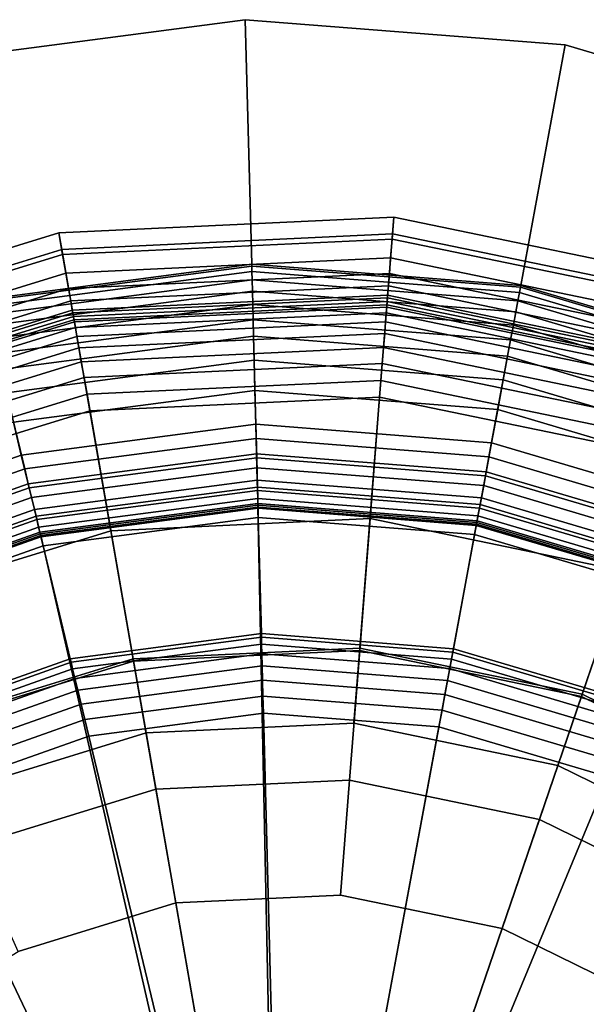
# Model space of a CAD drawing. Extents: x -43.1 to 43.1, y -41.3 to 41.3.
# Tile 652 of 656: x 27.2 to 27.7, y 32.8 to 33.7. Entities that reach past the tile are written whole.
import ezdxf

# ---------------------------------------------------------------- set-up
doc = ezdxf.new("R2010")
doc.units = 0
for name, color, linetype in [('LAMP', 7, 'CONTINUOUS'), ('LAMP_SUPPORT', 18, 'CONTINUOUS'), ('METAL_BASE', 254, 'CONTINUOUS')]:
    doc.layers.add(name, color=color, linetype=linetype)

msp = doc.modelspace()

# ---------------------------------------------------------------- linework, layer by layer
at = {"layer": 'LAMP'}
for points in [[(27.2383, 33.466, 34.4527), (27.5438, 33.4804, 34.4527), (27.5426, 33.4652, 34.5706), (27.2409, 33.451, 34.5706)], [(27.2418, 33.4463, 34.1969), (27.5423, 33.4604, 34.1969), (27.5438, 33.4804, 34.4527), (27.2383, 33.466, 34.4527)], [(27.5423, 33.4604, 34.1969), (27.8369, 33.3994, 34.1969), (27.8433, 33.4184, 34.4527), (27.5438, 33.4804, 34.4527)], [(27.5438, 33.4804, 34.4527), (27.8433, 33.4184, 34.4527), (27.8384, 33.404, 34.5706), (27.5426, 33.4652, 34.5706)], [(26.946, 33.3761, 34.4527), (27.2383, 33.466, 34.4527), (27.2409, 33.451, 34.5706), (26.9522, 33.3622, 34.5706)], [(26.9542, 33.3578, 34.1969), (27.2418, 33.4463, 34.1969), (27.2383, 33.466, 34.4527), (26.946, 33.3761, 34.4527)], [(27.2409, 33.451, 34.5706), (27.5426, 33.4652, 34.5706), (27.538, 33.4068, 34.6933), (27.251, 33.3932, 34.6933)], [(27.5426, 33.4652, 34.5706), (27.8384, 33.404, 34.5706), (27.8194, 33.3485, 34.6933), (27.538, 33.4068, 34.6933)], [(27.2447, 33.4294, 33.9125), (27.5409, 33.4434, 33.9125), (27.5423, 33.4604, 34.1969), (27.2418, 33.4463, 34.1969)], [(27.5409, 33.4434, 33.9125), (27.8313, 33.3832, 33.9125), (27.8369, 33.3994, 34.1969), (27.5423, 33.4604, 34.1969)], [(26.9522, 33.3622, 34.5706), (27.2409, 33.451, 34.5706), (27.251, 33.3932, 34.6933), (26.9764, 33.3087, 34.6933)], [(26.9613, 33.3422, 33.9125), (27.2447, 33.4294, 33.9125), (27.2418, 33.4463, 34.1969), (26.9542, 33.3578, 34.1969)], [(27.2472, 33.4153, 33.6123), (27.5398, 33.4291, 33.6123), (27.5409, 33.4434, 33.9125), (27.2447, 33.4294, 33.9125)], [(27.5398, 33.4291, 33.6123), (27.8267, 33.3697, 33.6123), (27.8313, 33.3832, 33.9125), (27.5409, 33.4434, 33.9125)], [(26.9671, 33.3292, 33.6123), (27.2472, 33.4153, 33.6123), (27.2447, 33.4294, 33.9125), (26.9613, 33.3422, 33.9125)], [(27.2491, 33.4041, 33.3092), (27.5389, 33.4178, 33.3092), (27.5398, 33.4291, 33.6123), (27.2472, 33.4153, 33.6123)], [(27.5389, 33.4178, 33.3092), (27.823, 33.3589, 33.3092), (27.8267, 33.3697, 33.6123), (27.5398, 33.4291, 33.6123)], [(26.9718, 33.3188, 33.3092), (27.2491, 33.4041, 33.3092), (27.2472, 33.4153, 33.6123), (26.9671, 33.3292, 33.6123)], [(27.2506, 33.3956, 33.0163), (27.5382, 33.4092, 33.0163), (27.5389, 33.4178, 33.3092), (27.2491, 33.4041, 33.3092)], [(27.5382, 33.4092, 33.0163), (27.8202, 33.3508, 33.0163), (27.823, 33.3589, 33.3092), (27.5389, 33.4178, 33.3092)], [(26.9754, 33.3109, 33.0163), (27.2506, 33.3956, 33.0163), (27.2491, 33.4041, 33.3092), (26.9718, 33.3188, 33.3092)], [(27.2516, 33.3899, 32.7463), (27.5378, 33.4034, 32.7463), (27.5382, 33.4092, 33.0163), (27.2506, 33.3956, 33.0163)], [(27.251, 33.3932, 34.6933), (27.538, 33.4068, 34.6933), (27.5309, 33.3164, 34.8124), (27.2666, 33.3039, 34.8124)], [(27.2521, 33.3869, 32.5123), (27.5375, 33.4003, 32.5123), (27.5378, 33.4034, 32.7463), (27.2516, 33.3899, 32.7463)], [(27.538, 33.4068, 34.6933), (27.8194, 33.3485, 34.6933), (27.7901, 33.2627, 34.8124), (27.5309, 33.3164, 34.8124)], [(27.5375, 33.4003, 32.5123), (27.8173, 33.3424, 32.5123), (27.8183, 33.3453, 32.7463), (27.5378, 33.4034, 32.7463)], [(27.5378, 33.4034, 32.7463), (27.8183, 33.3453, 32.7463), (27.8202, 33.3508, 33.0163), (27.5382, 33.4092, 33.0163)], [(26.9778, 33.3056, 32.7463), (27.2516, 33.3899, 32.7463), (27.2506, 33.3956, 33.0163), (26.9754, 33.3109, 33.0163)], [(26.9764, 33.3087, 34.6933), (27.251, 33.3932, 34.6933), (27.2666, 33.3039, 34.8124), (27.0137, 33.2261, 34.8124)], [(27.2525, 33.385, 32.4972), (27.5374, 33.3984, 32.4972), (27.5375, 33.4003, 32.5123), (27.2521, 33.3869, 32.5123)], [(27.2534, 33.3797, 32.4834), (27.537, 33.3931, 32.4834), (27.5374, 33.3984, 32.4972), (27.2525, 33.385, 32.4972)], [(27.2548, 33.3716, 32.4712), (27.5363, 33.3849, 32.4712), (27.537, 33.3931, 32.4834), (27.2534, 33.3797, 32.4834)], [(27.5363, 33.3849, 32.4712), (27.8123, 33.3278, 32.4712), (27.815, 33.3355, 32.4834), (27.537, 33.3931, 32.4834)], [(27.537, 33.3931, 32.4834), (27.815, 33.3355, 32.4834), (27.8167, 33.3405, 32.4972), (27.5374, 33.3984, 32.4972)], [(27.5374, 33.3984, 32.4972), (27.8167, 33.3405, 32.4972), (27.8173, 33.3424, 32.5123), (27.5375, 33.4003, 32.5123)], [(26.979, 33.3028, 32.5123), (27.2521, 33.3869, 32.5123), (27.2516, 33.3899, 32.7463), (26.9778, 33.3056, 32.7463)], [(26.9798, 33.3011, 32.4972), (27.2525, 33.385, 32.4972), (27.2521, 33.3869, 32.5123), (26.979, 33.3028, 32.5123)], [(26.982, 33.2962, 32.4834), (27.2534, 33.3797, 32.4834), (27.2525, 33.385, 32.4972), (26.9798, 33.3011, 32.4972)], [(27.2566, 33.3611, 32.4612), (27.5355, 33.3742, 32.4612), (27.5363, 33.3849, 32.4712), (27.2548, 33.3716, 32.4712)], [(27.5355, 33.3742, 32.4612), (27.8088, 33.3176, 32.4612), (27.8123, 33.3278, 32.4712), (27.5363, 33.3849, 32.4712)], [(26.9854, 33.2888, 32.4712), (27.2548, 33.3716, 32.4712), (27.2534, 33.3797, 32.4834), (26.982, 33.2962, 32.4834)], [(26.9898, 33.279, 32.4612), (27.2566, 33.3611, 32.4612), (27.2548, 33.3716, 32.4712), (26.9854, 33.2888, 32.4712)], [(27.2588, 33.3485, 32.4537), (27.5345, 33.3615, 32.4537), (27.5355, 33.3742, 32.4612), (27.2566, 33.3611, 32.4612)], [(27.5345, 33.3615, 32.4537), (27.8047, 33.3055, 32.4537), (27.8088, 33.3176, 32.4612), (27.5355, 33.3742, 32.4612)], [(26.9951, 33.2673, 32.4537), (27.2588, 33.3485, 32.4537), (27.2566, 33.3611, 32.4612), (26.9898, 33.279, 32.4612)], [(27.2613, 33.3343, 32.4491), (27.5333, 33.3471, 32.4491), (27.5345, 33.3615, 32.4537), (27.2588, 33.3485, 32.4537)], [(27.5333, 33.3471, 32.4491), (27.8, 33.2919, 32.4491), (27.8047, 33.3055, 32.4537), (27.5345, 33.3615, 32.4537)], [(27.001, 33.2542, 32.4491), (27.2613, 33.3343, 32.4491), (27.2588, 33.3485, 32.4537), (26.9951, 33.2673, 32.4537)], [(27.264, 33.3189, 32.4478), (27.5321, 33.3315, 32.4478), (27.5333, 33.3471, 32.4491), (27.2613, 33.3343, 32.4491)], [(27.5321, 33.3315, 32.4478), (27.795, 33.2771, 32.4478), (27.8, 33.2919, 32.4491), (27.5333, 33.3471, 32.4491)], [(27.0074, 33.2399, 32.4478), (27.264, 33.3189, 32.4478), (27.2613, 33.3343, 32.4491), (27.001, 33.2542, 32.4491)], [(27.3061, 33.0776, 32.4555), (27.5129, 33.0874, 32.4555), (27.5321, 33.3315, 32.4478), (27.264, 33.3189, 32.4478)], [(27.5129, 33.0874, 32.4555), (27.7157, 33.0454, 32.4555), (27.795, 33.2771, 32.4478), (27.5321, 33.3315, 32.4478)], [(27.1082, 33.0168, 32.4555), (27.3061, 33.0776, 32.4555), (27.264, 33.3189, 32.4478), (27.0074, 33.2399, 32.4478)], [(27.2666, 33.3039, 34.8124), (27.5309, 33.3164, 34.8124), (27.5222, 33.2055, 34.9196), (27.2857, 33.1943, 34.9196)], [(27.5309, 33.3164, 34.8124), (27.7901, 33.2627, 34.8124), (27.754, 33.1575, 34.9196), (27.5222, 33.2055, 34.9196)], [(27.0137, 33.2261, 34.8124), (27.2666, 33.3039, 34.8124), (27.2857, 33.1943, 34.9196), (27.0595, 33.1247, 34.9196)], [(27.7157, 33.0454, 32.4555), (27.9016, 32.9543, 32.4555), (28.036, 33.159, 32.4478), (27.795, 33.2771, 32.4478)], [(27.2857, 33.1943, 34.9196), (27.5222, 33.2055, 34.9196), (27.5127, 33.0852, 35.0066), (27.3065, 33.0755, 35.0066)], [(27.5222, 33.2055, 34.9196), (27.754, 33.1575, 34.9196), (27.715, 33.0434, 35.0066), (27.5127, 33.0852, 35.0066)], [(27.0595, 33.1247, 34.9196), (27.2857, 33.1943, 34.9196), (27.3065, 33.0755, 35.0066), (27.1091, 33.0148, 35.0066)], [(27.754, 33.1575, 34.9196), (27.9666, 33.0533, 34.9196), (27.9004, 32.9525, 35.0066), (27.715, 33.0434, 35.0066)], [(27.3179, 33.0101, 31.956), (27.5075, 33.0191, 31.956), (27.5129, 33.0874, 32.4555), (27.3061, 33.0776, 32.4555)], [(27.5075, 33.0191, 31.956), (27.6934, 32.9805, 31.956), (27.7157, 33.0454, 32.4555), (27.5129, 33.0874, 32.4555)], [(27.3065, 33.0755, 35.0066), (27.5127, 33.0852, 35.0066), (27.5034, 32.9671, 35.0649), (27.3268, 32.9588, 35.0649)], [(27.5127, 33.0852, 35.0066), (27.715, 33.0434, 35.0066), (27.6766, 32.9312, 35.0649), (27.5034, 32.9671, 35.0649)], [(27.1364, 32.9543, 31.956), (27.3179, 33.0101, 31.956), (27.3061, 33.0776, 32.4555), (27.1082, 33.0168, 32.4555)], [(27.1091, 33.0148, 35.0066), (27.3065, 33.0755, 35.0066), (27.3268, 32.9588, 35.0649), (27.1579, 32.9068, 35.0649)], [(27.715, 33.0434, 35.0066), (27.9004, 32.9525, 35.0066), (27.8353, 32.8535, 35.0649), (27.6766, 32.9312, 35.0649)], [(27.6934, 32.9805, 31.956), (27.8639, 32.897, 31.956), (27.9016, 32.9543, 32.4555), (27.7157, 33.0454, 32.4555)], [(27.5075, 33.0191, 31.956), (27.3179, 33.0101, 31.956), (27.4481, 32.264, 31.956), (27.6934, 32.9805, 31.956)], [(27.1364, 32.9543, 31.956), (26.9745, 32.8551, 31.956), (27.4481, 32.264, 31.956), (27.3179, 33.0101, 31.956)], [(27.8639, 32.897, 31.956), (27.6934, 32.9805, 31.956), (27.4481, 32.264, 31.956), (28.0083, 32.7737, 31.956)], [(27.3268, 32.9588, 35.0649), (27.5034, 32.9671, 35.0649), (27.4952, 32.8623, 35.0862), (27.3449, 32.8552, 35.0862)], [(27.5034, 32.9671, 35.0649), (27.6766, 32.9312, 35.0649), (27.6425, 32.8318, 35.0862), (27.4952, 32.8623, 35.0862)], [(27.1579, 32.9068, 35.0649), (27.3268, 32.9588, 35.0649), (27.3449, 32.8552, 35.0862), (27.2011, 32.811, 35.0862)], [(27.6766, 32.9312, 35.0649), (27.8353, 32.8535, 35.0649), (27.7776, 32.7656, 35.0862), (27.6425, 32.8318, 35.0862)], [(26.8424, 32.7187, 31.956), (26.7483, 32.5538, 31.956), (27.4481, 32.264, 31.956), (26.9745, 32.8551, 31.956)], [(27.2011, 32.811, 35.0862), (27.3449, 32.8552, 35.0862), (27.4481, 32.264, 35.0862), (27.0728, 32.7324, 35.0862)], [(27.4952, 32.8623, 35.0862), (27.6425, 32.8318, 35.0862), (27.4481, 32.264, 35.0862), (27.3449, 32.8552, 35.0862)], [(27.7776, 32.7656, 35.0862), (27.892, 32.6679, 35.0862), (27.4481, 32.264, 35.0862), (27.6425, 32.8318, 35.0862)], [(28.1175, 32.6184, 31.956), (28.0083, 32.7737, 31.956), (27.4481, 32.264, 31.956), (28.1846, 32.4408, 31.956)]]:
    msp.add_3dface(points, dxfattribs=at)
at = {"layer": 'LAMP_SUPPORT'}
for points in [[(27.4142, 33.4375, 28.8247), (27.1701, 33.4054, 28.8247), (27.1705, 33.4037, 28.8097), (27.4142, 33.4358, 28.8097)], [(27.4142, 33.4375, 32.2886), (27.1701, 33.4054, 32.2886), (27.1701, 33.4054, 28.8247), (27.4142, 33.4375, 28.8247)], [(27.4142, 33.4358, 32.3037), (27.1705, 33.4037, 32.3037), (27.1701, 33.4054, 32.2886), (27.4142, 33.4375, 32.2886)], [(27.6596, 33.4182, 28.8247), (27.4142, 33.4375, 28.8247), (27.4142, 33.4358, 28.8097), (27.6593, 33.4165, 28.8097)], [(27.6596, 33.4182, 32.2886), (27.4142, 33.4375, 32.2886), (27.4142, 33.4375, 28.8247), (27.6596, 33.4182, 28.8247)], [(27.6593, 33.4165, 32.3037), (27.4142, 33.4358, 32.3037), (27.4142, 33.4375, 32.2886), (27.6596, 33.4182, 32.2886)], [(27.4142, 33.4358, 28.8097), (27.1705, 33.4037, 28.8097), (27.1716, 33.3989, 28.7959), (27.4143, 33.4309, 28.7959)], [(27.4143, 33.4309, 32.3175), (27.1716, 33.3989, 32.3175), (27.1705, 33.4037, 32.3037), (27.4142, 33.4358, 32.3037)], [(27.4143, 33.4309, 28.7959), (27.1716, 33.3989, 28.7959), (27.1734, 33.3914, 28.7837), (27.4145, 33.4231, 28.7837)], [(27.4145, 33.4231, 32.3297), (27.1734, 33.3914, 32.3297), (27.1716, 33.3989, 32.3175), (27.4143, 33.4309, 32.3175)], [(27.6593, 33.4165, 28.8097), (27.4142, 33.4358, 28.8097), (27.4143, 33.4309, 28.7959), (27.6584, 33.4117, 28.7959)], [(27.6584, 33.4117, 32.3175), (27.4143, 33.4309, 32.3175), (27.4142, 33.4358, 32.3037), (27.6593, 33.4165, 32.3037)], [(27.6584, 33.4117, 28.7959), (27.4143, 33.4309, 28.7959), (27.4145, 33.4231, 28.7837), (27.657, 33.404, 28.7837)], [(27.657, 33.404, 32.3297), (27.4145, 33.4231, 32.3297), (27.4143, 33.4309, 32.3175), (27.6584, 33.4117, 32.3175)], [(27.4145, 33.4231, 28.7837), (27.1734, 33.3914, 28.7837), (27.1758, 33.3815, 28.7735), (27.4148, 33.4129, 28.7735)], [(27.4148, 33.4129, 32.3398), (27.1758, 33.3815, 32.3398), (27.1734, 33.3914, 32.3297), (27.4145, 33.4231, 32.3297)], [(27.657, 33.404, 28.7837), (27.4145, 33.4231, 28.7837), (27.4148, 33.4129, 28.7735), (27.6551, 33.394, 28.7735)], [(27.6551, 33.394, 32.3398), (27.4148, 33.4129, 32.3398), (27.4145, 33.4231, 32.3297), (27.657, 33.404, 32.3297)], [(27.4148, 33.4129, 28.7735), (27.1758, 33.3815, 28.7735), (27.1787, 33.3696, 28.7657), (27.4151, 33.4008, 28.7657)], [(27.4151, 33.4008, 32.3476), (27.1787, 33.3696, 32.3476), (27.1758, 33.3815, 32.3398), (27.4148, 33.4129, 32.3398)], [(27.6551, 33.394, 28.7735), (27.4148, 33.4129, 28.7735), (27.4151, 33.4008, 28.7657), (27.6529, 33.382, 28.7657)], [(27.6529, 33.382, 32.3476), (27.4151, 33.4008, 32.3476), (27.4148, 33.4129, 32.3398), (27.6551, 33.394, 32.3398)], [(27.8931, 33.3421, 28.7959), (27.6584, 33.4117, 28.7959), (27.657, 33.404, 28.7837), (27.8901, 33.335, 28.7837)], [(27.8901, 33.335, 32.3297), (27.657, 33.404, 32.3297), (27.6584, 33.4117, 32.3175), (27.8931, 33.3421, 32.3175)], [(27.895, 33.3467, 28.8097), (27.6593, 33.4165, 28.8097), (27.6584, 33.4117, 28.7959), (27.8931, 33.3421, 28.7959)], [(27.8931, 33.3421, 32.3175), (27.6584, 33.4117, 32.3175), (27.6593, 33.4165, 32.3037), (27.895, 33.3467, 32.3037)], [(27.8956, 33.3483, 28.8247), (27.6596, 33.4182, 28.8247), (27.6593, 33.4165, 28.8097), (27.895, 33.3467, 28.8097)], [(27.895, 33.3467, 32.3037), (27.6593, 33.4165, 32.3037), (27.6596, 33.4182, 32.2886), (27.8956, 33.3483, 32.2886)], [(27.8956, 33.3483, 32.2886), (27.6596, 33.4182, 32.2886), (27.6596, 33.4182, 28.8247), (27.8956, 33.3483, 28.8247)], [(27.8901, 33.335, 28.7837), (27.657, 33.404, 28.7837), (27.6551, 33.394, 28.7735), (27.8862, 33.3256, 28.7735)], [(27.8862, 33.3256, 32.3398), (27.6551, 33.394, 32.3398), (27.657, 33.404, 32.3297), (27.8901, 33.335, 32.3297)], [(27.4151, 33.4008, 28.7657), (27.1787, 33.3696, 28.7657), (27.1819, 33.3562, 28.7608), (27.4155, 33.3869, 28.7608)], [(27.4155, 33.3869, 32.3525), (27.1819, 33.3562, 32.3525), (27.1787, 33.3696, 32.3476), (27.4151, 33.4008, 32.3476)], [(27.6529, 33.382, 28.7657), (27.4151, 33.4008, 28.7657), (27.4155, 33.3869, 28.7608), (27.6504, 33.3684, 28.7608)], [(27.6504, 33.3684, 32.3525), (27.4155, 33.3869, 32.3525), (27.4151, 33.4008, 32.3476), (27.6529, 33.382, 32.3476)], [(27.8862, 33.3256, 28.7735), (27.6551, 33.394, 28.7735), (27.6529, 33.382, 28.7657), (27.8816, 33.3143, 28.7657)], [(27.8816, 33.3143, 32.3476), (27.6529, 33.382, 32.3476), (27.6551, 33.394, 32.3398), (27.8862, 33.3256, 32.3398)], [(27.4155, 33.3869, 28.7608), (27.1819, 33.3562, 28.7608), (27.1854, 33.3415, 28.7591), (27.4159, 33.3719, 28.7591)], [(27.4159, 33.3719, 32.3543), (27.1854, 33.3415, 32.3543), (27.1819, 33.3562, 32.3525), (27.4155, 33.3869, 32.3525)], [(27.6504, 33.3684, 28.7608), (27.4155, 33.3869, 28.7608), (27.4159, 33.3719, 28.7591), (27.6476, 33.3537, 28.7591)], [(27.6476, 33.3537, 32.3543), (27.4159, 33.3719, 32.3543), (27.4155, 33.3869, 32.3525), (27.6504, 33.3684, 32.3525)], [(27.8816, 33.3143, 28.7657), (27.6529, 33.382, 28.7657), (27.6504, 33.3684, 28.7608), (27.8763, 33.3015, 28.7608)], [(27.8763, 33.3015, 32.3525), (27.6504, 33.3684, 32.3525), (27.6529, 33.382, 32.3476), (27.8816, 33.3143, 32.3476)], [(27.4159, 33.3719, 28.7591), (27.1854, 33.3415, 28.7591), (27.1905, 33.3202, 28.7574), (27.4164, 33.35, 28.7574)], [(27.4183, 33.2787, 32.3543), (27.2072, 33.2509, 32.3543), (27.1854, 33.3415, 32.3543), (27.4159, 33.3719, 32.3543)], [(27.6476, 33.3537, 28.7591), (27.4159, 33.3719, 28.7591), (27.4164, 33.35, 28.7574), (27.6436, 33.3321, 28.7574)], [(27.6306, 33.262, 32.3543), (27.4183, 33.2787, 32.3543), (27.4159, 33.3719, 32.3543), (27.6476, 33.3537, 32.3543)], [(27.8763, 33.3015, 28.7608), (27.6504, 33.3684, 28.7608), (27.6476, 33.3537, 28.7591), (27.8705, 33.2876, 28.7591)], [(27.8705, 33.2876, 32.3543), (27.6476, 33.3537, 32.3543), (27.6504, 33.3684, 32.3525), (27.8763, 33.3015, 32.3525)], [(27.4164, 33.35, 28.7574), (27.1905, 33.3202, 28.7574), (27.1969, 33.2934, 28.7526), (27.4172, 33.3224, 28.7526)], [(27.6436, 33.3321, 28.7574), (27.4164, 33.35, 28.7574), (27.4172, 33.3224, 28.7526), (27.6386, 33.305, 28.7526)], [(27.8348, 33.2015, 32.3543), (27.6306, 33.262, 32.3543), (27.6476, 33.3537, 32.3543), (27.8705, 33.2876, 32.3543)], [(27.8705, 33.2876, 28.7591), (27.6476, 33.3537, 28.7591), (27.6436, 33.3321, 28.7574), (27.8621, 33.2673, 28.7574)], [(27.2072, 33.2509, 32.3543), (27.0064, 33.1798, 32.3543), (26.9663, 33.264, 32.3543), (27.1854, 33.3415, 32.3543)], [(27.8621, 33.2673, 28.7574), (27.6436, 33.3321, 28.7574), (27.6386, 33.305, 28.7526), (27.8516, 33.2419, 28.7526)], [(27.4172, 33.3224, 28.7526), (27.1969, 33.2934, 28.7526), (27.2041, 33.2635, 28.745), (27.418, 33.2916, 28.745)], [(27.6386, 33.305, 28.7526), (27.4172, 33.3224, 28.7526), (27.418, 33.2916, 28.745), (27.633, 33.2747, 28.745)], [(27.8516, 33.2419, 28.7526), (27.6386, 33.305, 28.7526), (27.633, 33.2747, 28.745), (27.8398, 33.2134, 28.745)], [(27.1969, 33.2934, 28.7526), (26.9876, 33.2193, 28.7526), (27.0008, 33.1915, 28.745), (27.2041, 33.2635, 28.745)], [(27.418, 33.2916, 28.745), (27.2041, 33.2635, 28.745), (27.2113, 33.2337, 28.735), (27.4188, 33.261, 28.735)], [(27.633, 33.2747, 28.745), (27.418, 33.2916, 28.745), (27.4188, 33.261, 28.735), (27.6274, 33.2446, 28.735)], [(27.4187, 33.2647, 32.3527), (27.2104, 33.2373, 32.3527), (27.2072, 33.2509, 32.3543), (27.4183, 33.2787, 32.3543)], [(27.6281, 33.2482, 32.3527), (27.4187, 33.2647, 32.3527), (27.4183, 33.2787, 32.3543), (27.6306, 33.262, 32.3543)], [(27.8398, 33.2134, 28.745), (27.633, 33.2747, 28.745), (27.6274, 33.2446, 28.735), (27.8281, 33.1852, 28.735)], [(27.2041, 33.2635, 28.745), (27.0008, 33.1915, 28.745), (27.014, 33.1639, 28.735), (27.2113, 33.2337, 28.735)], [(27.419, 33.2519, 32.3481), (27.2134, 33.2249, 32.3481), (27.2104, 33.2373, 32.3527), (27.4187, 33.2647, 32.3527)], [(27.4188, 33.261, 28.735), (27.2113, 33.2337, 28.735), (27.2175, 33.2077, 28.7229), (27.4195, 33.2343, 28.7229)], [(27.6258, 33.2357, 32.3481), (27.419, 33.2519, 32.3481), (27.4187, 33.2647, 32.3527), (27.6281, 33.2482, 32.3527)], [(27.6274, 33.2446, 28.735), (27.4188, 33.261, 28.735), (27.4195, 33.2343, 28.7229), (27.6225, 33.2183, 28.7229)], [(27.8295, 33.1886, 32.3527), (27.6281, 33.2482, 32.3527), (27.6306, 33.262, 32.3543), (27.8348, 33.2015, 32.3543)], [(27.2104, 33.2373, 32.3527), (27.0124, 33.1672, 32.3527), (27.0064, 33.1798, 32.3543), (27.2072, 33.2509, 32.3543)], [(27.4193, 33.2406, 32.3409), (27.2161, 33.2139, 32.3409), (27.2134, 33.2249, 32.3481), (27.419, 33.2519, 32.3481)], [(27.6237, 33.2245, 32.3409), (27.4193, 33.2406, 32.3409), (27.419, 33.2519, 32.3481), (27.6258, 33.2357, 32.3481)], [(27.4196, 33.2312, 32.3315), (27.2183, 33.2047, 32.3315), (27.2161, 33.2139, 32.3409), (27.4193, 33.2406, 32.3409)], [(27.622, 33.2152, 32.3315), (27.4196, 33.2312, 32.3315), (27.4193, 33.2406, 32.3409), (27.6237, 33.2245, 32.3409)], [(27.8281, 33.1852, 28.735), (27.6274, 33.2446, 28.735), (27.6225, 33.2183, 28.7229), (27.8178, 33.1605, 28.7229)], [(27.8246, 33.1767, 32.3481), (27.6258, 33.2357, 32.3481), (27.6281, 33.2482, 32.3527), (27.8295, 33.1886, 32.3527)], [(27.2134, 33.2249, 32.3481), (27.0179, 33.1556, 32.3481), (27.0124, 33.1672, 32.3527), (27.2104, 33.2373, 32.3527)], [(27.2113, 33.2337, 28.735), (27.014, 33.1639, 28.735), (27.0255, 33.1397, 28.7229), (27.2175, 33.2077, 28.7229)], [(27.4195, 33.2343, 28.7229), (27.2175, 33.2077, 28.7229), (27.222, 33.1889, 28.709), (27.42, 33.215, 28.709)], [(27.4197, 33.224, 32.3202), (27.2199, 33.1977, 32.3202), (27.2183, 33.2047, 32.3315), (27.4196, 33.2312, 32.3315)], [(27.6225, 33.2183, 28.7229), (27.4195, 33.2343, 28.7229), (27.42, 33.215, 28.709), (27.619, 33.1993, 28.709)], [(27.6206, 33.2082, 32.3202), (27.4197, 33.224, 32.3202), (27.4196, 33.2312, 32.3315), (27.622, 33.2152, 32.3315)], [(27.8203, 33.1663, 32.3409), (27.6237, 33.2245, 32.3409), (27.6258, 33.2357, 32.3481), (27.8246, 33.1767, 32.3481)], [(27.2161, 33.2139, 32.3409), (27.0228, 33.1454, 32.3409), (27.0179, 33.1556, 32.3481), (27.2134, 33.2249, 32.3481)], [(27.4199, 33.2194, 32.3074), (27.221, 33.1932, 32.3074), (27.2199, 33.1977, 32.3202), (27.4197, 33.224, 32.3202)], [(27.6198, 33.2036, 32.3074), (27.4199, 33.2194, 32.3074), (27.4197, 33.224, 32.3202), (27.6206, 33.2082, 32.3202)], [(27.8166, 33.1576, 32.3315), (27.622, 33.2152, 32.3315), (27.6237, 33.2245, 32.3409), (27.8203, 33.1663, 32.3409)], [(27.2183, 33.2047, 32.3315), (27.0269, 33.1369, 32.3315), (27.0228, 33.1454, 32.3409), (27.2161, 33.2139, 32.3409)], [(27.4199, 33.2177, 32.2934), (27.2214, 33.1916, 32.2934), (27.221, 33.1932, 32.3074), (27.4199, 33.2194, 32.3074)], [(27.4199, 33.2161, 31.3898), (27.2218, 33.19, 31.3898), (27.2214, 33.1916, 32.2934), (27.4199, 33.2177, 32.2934)], [(27.4394, 32.2835, 31.3898), (27.4304, 32.2792, 31.3898), (27.2218, 33.19, 31.3898), (27.4199, 33.2161, 31.3898)], [(27.42, 33.215, 28.709), (27.222, 33.1889, 28.709), (27.224, 33.1808, 28.6937), (27.4202, 33.2066, 28.6937)], [(27.6195, 33.202, 32.2934), (27.4199, 33.2177, 32.2934), (27.4199, 33.2194, 32.3074), (27.6198, 33.2036, 32.3074)], [(27.6192, 33.2004, 31.3898), (27.4199, 33.2161, 31.3898), (27.4199, 33.2177, 32.2934), (27.6195, 33.202, 32.2934)], [(27.4493, 32.2838, 31.3898), (27.4394, 32.2835, 31.3898), (27.4199, 33.2161, 31.3898), (27.6192, 33.2004, 31.3898)], [(27.619, 33.1993, 28.709), (27.42, 33.215, 28.709), (27.4202, 33.2066, 28.6937), (27.6175, 33.1911, 28.6937)], [(27.8178, 33.1605, 28.7229), (27.6225, 33.2183, 28.7229), (27.619, 33.1993, 28.709), (27.8104, 33.1426, 28.709)], [(27.8139, 33.1509, 32.3202), (27.6206, 33.2082, 32.3202), (27.622, 33.2152, 32.3315), (27.8166, 33.1576, 32.3315)], [(27.2175, 33.2077, 28.7229), (27.0255, 33.1397, 28.7229), (27.0338, 33.1223, 28.709), (27.222, 33.1889, 28.709)], [(27.2199, 33.1977, 32.3202), (27.03, 33.1304, 32.3202), (27.0269, 33.1369, 32.3315), (27.2183, 33.2047, 32.3315)], [(27.4202, 33.2066, 28.6937), (27.224, 33.1808, 28.6937), (27.2487, 33.0777, 27.6716), (27.423, 33.1007, 27.6716)], [(27.6175, 33.1911, 28.6937), (27.4202, 33.2066, 28.6937), (27.423, 33.1007, 27.6716), (27.5982, 33.0869, 27.6716)], [(27.8121, 33.1467, 32.3074), (27.6198, 33.2036, 32.3074), (27.6206, 33.2082, 32.3202), (27.8139, 33.1509, 32.3202)], [(27.221, 33.1932, 32.3074), (27.0319, 33.1262, 32.3074), (27.03, 33.1304, 32.3202), (27.2199, 33.1977, 32.3202)], [(27.4493, 32.2838, 31.3898), (27.6192, 33.2004, 31.3898), (27.8109, 33.1436, 31.3898), (27.9865, 33.0483, 31.3898)], [(27.8104, 33.1426, 28.709), (27.619, 33.1993, 28.709), (27.6175, 33.1911, 28.6937), (27.8072, 33.1349, 28.6937)], [(27.8109, 33.1436, 31.3898), (27.6192, 33.2004, 31.3898), (27.6195, 33.202, 32.2934), (27.8115, 33.1452, 32.2934)], [(27.8115, 33.1452, 32.2934), (27.6195, 33.202, 32.2934), (27.6198, 33.2036, 32.3074), (27.8121, 33.1467, 32.3074)], [(27.4304, 32.2792, 31.3898), (26.8629, 33.0188, 31.3898), (27.0334, 33.1233, 31.3898), (27.2218, 33.19, 31.3898)], [(27.2214, 33.1916, 32.2934), (27.0327, 33.1248, 32.2934), (27.0319, 33.1262, 32.3074), (27.221, 33.1932, 32.3074)], [(27.2218, 33.19, 31.3898), (27.0334, 33.1233, 31.3898), (27.0327, 33.1248, 32.2934), (27.2214, 33.1916, 32.2934)], [(27.222, 33.1889, 28.709), (27.0338, 33.1223, 28.709), (27.0374, 33.1147, 28.6937), (27.224, 33.1808, 28.6937)], [(27.8072, 33.1349, 28.6937), (27.6175, 33.1911, 28.6937), (27.5982, 33.0869, 27.6716), (27.7667, 33.037, 27.6716)], [(27.224, 33.1808, 28.6937), (27.0374, 33.1147, 28.6937), (27.0831, 33.0191, 27.6716), (27.2487, 33.0777, 27.6716)], [(27.423, 33.1007, 27.6716), (27.2487, 33.0777, 27.6716), (27.2495, 33.0746, 27.6563), (27.4231, 33.0974, 27.6563)], [(27.4231, 33.0974, 27.6563), (27.2495, 33.0746, 27.6563), (27.2509, 33.0685, 27.6424), (27.4232, 33.0912, 27.6424)], [(27.5982, 33.0869, 27.6716), (27.423, 33.1007, 27.6716), (27.4231, 33.0974, 27.6563), (27.5976, 33.0837, 27.6563)], [(27.5976, 33.0837, 27.6563), (27.4231, 33.0974, 27.6563), (27.4232, 33.0912, 27.6424), (27.5964, 33.0775, 27.6424)], [(27.4232, 33.0912, 27.6424), (27.2509, 33.0685, 27.6424), (27.253, 33.0599, 27.6303), (27.4235, 33.0823, 27.6303)], [(27.5964, 33.0775, 27.6424), (27.4232, 33.0912, 27.6424), (27.4235, 33.0823, 27.6303), (27.5948, 33.0688, 27.6303)], [(27.4235, 33.0823, 27.6303), (27.253, 33.0599, 27.6303), (27.2556, 33.0491, 27.6203), (27.4237, 33.0712, 27.6203)], [(27.5948, 33.0688, 27.6303), (27.4235, 33.0823, 27.6303), (27.4237, 33.0712, 27.6203), (27.5928, 33.0579, 27.6203)], [(27.7654, 33.0339, 27.6563), (27.5976, 33.0837, 27.6563), (27.5964, 33.0775, 27.6424), (27.763, 33.0282, 27.6424)], [(27.7667, 33.037, 27.6716), (27.5982, 33.0869, 27.6716), (27.5976, 33.0837, 27.6563), (27.7654, 33.0339, 27.6563)], [(27.2487, 33.0777, 27.6716), (27.0831, 33.0191, 27.6716), (27.0845, 33.0161, 27.6563), (27.2495, 33.0746, 27.6563)], [(27.2495, 33.0746, 27.6563), (27.0845, 33.0161, 27.6563), (27.0872, 33.0105, 27.6424), (27.2509, 33.0685, 27.6424)], [(27.4237, 33.0712, 27.6203), (27.2556, 33.0491, 27.6203), (27.2586, 33.0365, 27.6127), (27.4241, 33.0582, 27.6127)], [(27.5928, 33.0579, 27.6203), (27.4237, 33.0712, 27.6203), (27.4241, 33.0582, 27.6127), (27.5904, 33.0452, 27.6127)], [(27.763, 33.0282, 27.6424), (27.5964, 33.0775, 27.6424), (27.5948, 33.0688, 27.6303), (27.7596, 33.02, 27.6303)], [(27.2509, 33.0685, 27.6424), (27.0872, 33.0105, 27.6424), (27.091, 33.0025, 27.6303), (27.253, 33.0599, 27.6303)], [(27.7596, 33.02, 27.6303), (27.5948, 33.0688, 27.6303), (27.5928, 33.0579, 27.6203), (27.7554, 33.0097, 27.6203)], [(27.253, 33.0599, 27.6303), (27.091, 33.0025, 27.6303), (27.0958, 32.9925, 27.6203), (27.2556, 33.0491, 27.6203)], [(27.4241, 33.0582, 27.6127), (27.2586, 33.0365, 27.6127), (27.262, 33.0224, 27.6079), (27.4245, 33.0438, 27.6079)], [(27.5904, 33.0452, 27.6127), (27.4241, 33.0582, 27.6127), (27.4245, 33.0438, 27.6079), (27.5878, 33.0309, 27.6079)], [(27.7554, 33.0097, 27.6203), (27.5928, 33.0579, 27.6203), (27.5904, 33.0452, 27.6127), (27.7504, 32.9977, 27.6127)], [(27.2556, 33.0491, 27.6203), (27.0958, 32.9925, 27.6203), (27.1013, 32.9808, 27.6127), (27.2586, 33.0365, 27.6127)], [(27.4245, 33.0438, 27.6079), (27.262, 33.0224, 27.6079), (27.2656, 33.0073, 27.6063), (27.4249, 33.0283, 27.6063)], [(27.5878, 33.0309, 27.6079), (27.4245, 33.0438, 27.6079), (27.4249, 33.0283, 27.6063), (27.585, 33.0157, 27.6063)], [(27.4585, 32.28, 31.3898), (27.4493, 32.2838, 31.3898), (27.9865, 33.0483, 31.3898), (28.1385, 32.9184, 31.3898)], [(27.7504, 32.9977, 27.6127), (27.5904, 33.0452, 27.6127), (27.5878, 33.0309, 27.6079), (27.7449, 32.9844, 27.6079)], [(27.2586, 33.0365, 27.6127), (27.1013, 32.9808, 27.6127), (27.1076, 32.9677, 27.6079), (27.262, 33.0224, 27.6079)], [(27.4249, 33.0283, 27.6063), (27.2656, 33.0073, 27.6063), (27.3483, 32.6629, 27.6063), (27.4341, 32.6742, 27.6063)], [(27.585, 33.0157, 27.6063), (27.4249, 33.0283, 27.6063), (27.4341, 32.6742, 27.6063), (27.5204, 32.6674, 27.6063)], [(27.7449, 32.9844, 27.6079), (27.5878, 33.0309, 27.6079), (27.585, 33.0157, 27.6063), (27.739, 32.97, 27.6063)], [(27.4304, 32.2792, 31.3898), (27.4221, 32.2671, 31.3898), (26.718, 32.8812, 31.3898), (26.8629, 33.0188, 31.3898)], [(27.262, 33.0224, 27.6079), (27.1076, 32.9677, 27.6079), (27.1143, 32.9537, 27.6063), (27.2656, 33.0073, 27.6063)], [(27.739, 32.97, 27.6063), (27.585, 33.0157, 27.6063), (27.5204, 32.6674, 27.6063), (27.6034, 32.6429, 27.6063)], [(27.2656, 33.0073, 27.6063), (27.1143, 32.9537, 27.6063), (27.2667, 32.634, 27.6063), (27.3483, 32.6629, 27.6063)], [(27.8801, 32.8934, 27.6063), (27.739, 32.97, 27.6063), (27.6034, 32.6429, 27.6063), (27.6795, 32.6016, 27.6063)], [(27.1143, 32.9537, 27.6063), (26.9773, 32.8698, 27.6063), (27.1929, 32.5888, 27.6063), (27.2667, 32.634, 27.6063)], [(27.4653, 32.2728, 31.3898), (27.4585, 32.28, 31.3898), (28.1385, 32.9184, 31.3898), (28.2602, 32.7599, 31.3898)], [(28.0022, 32.7891, 27.6063), (27.8801, 32.8934, 27.6063), (27.6795, 32.6016, 27.6063), (27.7453, 32.5453, 27.6063)], [(27.4221, 32.2671, 31.3898), (26.5283, 32.5319, 31.3898), (26.6047, 32.7165, 31.3898), (26.718, 32.8812, 31.3898)]]:
    msp.add_3dface(points, dxfattribs=at)
at = {"layer": 'METAL_BASE'}
for points in [[(27.4083, 33.6604, 30.5563), (27.118, 33.6222, 30.5563), (27.118, 33.6222, 29.6693), (27.4083, 33.6604, 29.6693)], [(27.4142, 33.4375, 29.6693), (27.4083, 33.6604, 29.6693), (27.118, 33.6222, 29.6693), (27.1701, 33.4054, 29.6693)], [(27.1701, 33.4054, 30.5563), (27.118, 33.6222, 30.5563), (27.4083, 33.6604, 30.5563), (27.4142, 33.4375, 30.5563)], [(27.7002, 33.6375, 30.5563), (27.4083, 33.6604, 30.5563), (27.4083, 33.6604, 29.6693), (27.7002, 33.6375, 29.6693)], [(27.6596, 33.4182, 29.6693), (27.7002, 33.6375, 29.6693), (27.4083, 33.6604, 29.6693), (27.4142, 33.4375, 29.6693)], [(27.4142, 33.4375, 30.5563), (27.4083, 33.6604, 30.5563), (27.7002, 33.6375, 30.5563), (27.6596, 33.4182, 30.5563)], [(27.8956, 33.3483, 29.6693), (27.981, 33.5543, 29.6693), (27.7002, 33.6375, 29.6693), (27.6596, 33.4182, 29.6693)], [(27.6596, 33.4182, 30.5563), (27.7002, 33.6375, 30.5563), (27.981, 33.5543, 30.5563), (27.8956, 33.3483, 30.5563)], [(27.981, 33.5543, 30.5563), (27.7002, 33.6375, 30.5563), (27.7002, 33.6375, 29.6693), (27.981, 33.5543, 29.6693)], [(27.4142, 33.4375, 29.6693), (27.1701, 33.4054, 29.6693), (27.1701, 33.4054, 30.5563), (27.4142, 33.4375, 30.5563)], [(27.6596, 33.4182, 29.6693), (27.4142, 33.4375, 29.6693), (27.4142, 33.4375, 30.5563), (27.6596, 33.4182, 30.5563)], [(27.8956, 33.3483, 29.6693), (27.6596, 33.4182, 29.6693), (27.6596, 33.4182, 30.5563), (27.8956, 33.3483, 30.5563)]]:
    msp.add_3dface(points, dxfattribs=at)

doc.saveas('drawing.dxf')
